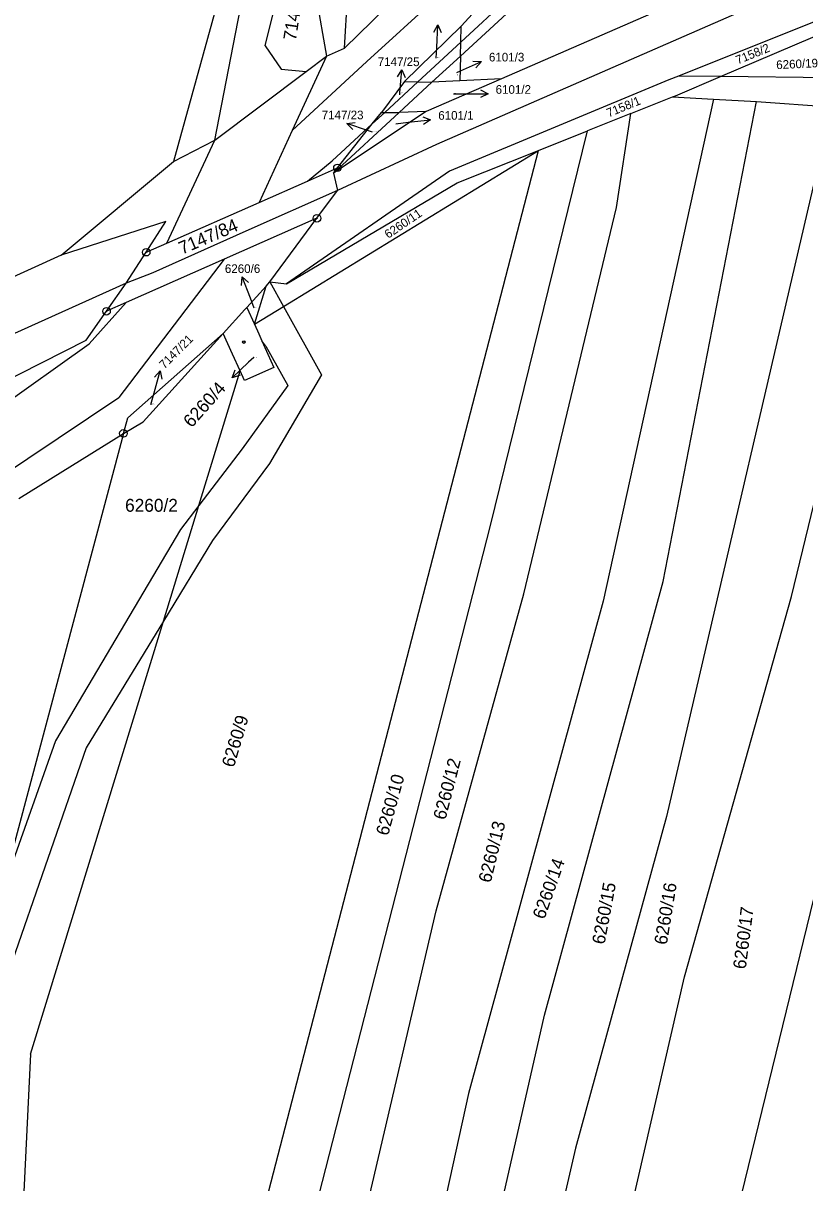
# Model space of a CAD drawing. Extents: x -593183 to -588034, y -1130415 to -1124994.
# Drawn here: x -589901.9 to -589798.8, y -1126702.6 to -1126549.7 of the extents above; entities that cross this region are included whole.
import ezdxf

# ---------------------------------------------------------------- set-up
doc = ezdxf.new("R2010")
doc.units = 0
for name, color, linetype in [('Vrstva 1', 7, 'Continuous'), ('Vrstva 10', 7, 'Continuous'), ('Vrstva 16', 7, 'Continuous'), ('Vrstva 18', 7, 'Continuous'), ('Vrstva 19', 7, 'Continuous'), ('Vrstva 24', 7, 'Continuous'), ('Vrstva 25', 7, 'Continuous'), ('Vrstva 4', 7, 'Continuous')]:
    doc.layers.add(name, color=color, linetype=linetype)

msp = doc.modelspace()

# ---------------------------------------------------------------- linework, layer by layer
at = {"layer": 'Vrstva 1'}
for p, q in [((-589869.98, -1126552.72), (-589865.29, -1126534.21)), ((-589830.05, -1126534.82), (-589844.13, -1126550.12)), ((-589873.91, -1126538.55), (-589882.04, -1126567.98)), ((-589859.49, -1126553.02), (-589858.68, -1126538.08)), ((-589854.04, -1126547.69), (-589859.49, -1126553.02)), ((-589844.23, -1126554.06), (-589835.98, -1126546.45)), ((-589817.13, -1126547.62), (-589838.83, -1126557.05)), ((-589794.65, -1126548.37), (-589815.48, -1126556.7)), ((-589851.61, -1126557.41), (-589844.13, -1126550.12)), ((-589844.18, -1126552.22), (-589844.13, -1126550.12)), ((-589809.97, -1126556.77), (-589794.02, -1126549.96)), ((-589844.23, -1126554.06), (-589844.18, -1126552.22)), ((-589869.98, -1126552.72), (-589867.86, -1126555.79)), ((-589861.86, -1126554.09), (-589859.49, -1126553.02)), ((-589864.55, -1126556.11), (-589861.86, -1126554.09)), ((-589847.98, -1126557.52), (-589844.23, -1126554.06)), ((-589844.23, -1126554.06), (-589844.31, -1126557.33)), ((-589876.58, -1126565.17), (-589864.55, -1126556.11)), ((-589867.86, -1126555.79), (-589864.55, -1126556.11)), ((-589815.48, -1126556.7), (-589816.77, -1126557.22)), ((-589815.88, -1126559.29), (-589809.97, -1126556.77)), ((-589809.97, -1126556.77), (-589815.48, -1126556.7)), ((-589794.93, -1126556.94), (-589809.97, -1126556.77)), ((-589851.61, -1126557.41), (-589854.65, -1126561.5)), ((-589852.3, -1126561.5), (-589847.98, -1126557.52)), ((-589851.61, -1126557.41), (-589849.85, -1126557.46)), ((-589849.85, -1126557.46), (-589847.98, -1126557.52)), ((-589838.83, -1126557.05), (-589848.75, -1126561.36)), ((-589844.31, -1126557.33), (-589847.98, -1126557.52)), ((-589816.77, -1126557.22), (-589845.65, -1126569.23)), ((-589838.83, -1126557.05), (-589844.31, -1126557.33)), ((-589810.87, -1126559.76), (-589825.41, -1126625.93)), ((-589821.76, -1126561.64), (-589816.26, -1126559.44)), ((-589817.49, -1126623.34), (-589805.21, -1126560.04)), ((-589816.26, -1126559.44), (-589815.88, -1126559.29)), ((-589816.26, -1126559.44), (-589810.87, -1126559.76)), ((-589810.87, -1126559.76), (-589805.21, -1126560.04)), ((-589805.21, -1126560.04), (-589795.32, -1126560.75)), ((-589848.75, -1126561.36), (-589860.97, -1126569.49)), ((-589860.97, -1126569.49), (-589852.3, -1126561.5)), ((-589855.86, -1126563.02), (-589854.65, -1126561.5)), ((-589854.65, -1126561.5), (-589854.21, -1126561.5)), ((-589854.21, -1126561.5), (-589852.3, -1126561.5)), ((-589848.75, -1126561.36), (-589852.3, -1126561.5)), ((-589795.32, -1126560.75), (-589817.09, -1126654.28)), ((-589860.43, -1126568.8), (-589855.86, -1126563.02)), ((-589821.76, -1126561.64), (-589827.47, -1126563.92)), ((-589823.67, -1126574.05), (-589821.76, -1126561.64)), ((-589800.58, -1126625.31), (-589785.43, -1126562.44)), ((-589840.29, -1126616.1), (-589827.47, -1126563.92)), ((-589833.93, -1126566.5), (-589827.47, -1126563.92)), ((-589882.04, -1126567.98), (-589876.58, -1126565.17)), ((-589773.28, -1126564.85), (-589816.11, -1126740.65)), ((-589871.02, -1126709.51), (-589833.93, -1126566.5)), ((-589867.55, -1126587.06), (-589833.93, -1126566.5)), ((-589844.64, -1126570.77), (-589833.93, -1126566.5)), ((-589896.84, -1126580.3), (-589882.04, -1126567.98)), ((-589864.39, -1126570.55), (-589860.43, -1126568.8)), ((-589860.97, -1126569.49), (-589860.43, -1126568.8)), ((-589870.77, -1126573.36), (-589864.39, -1126570.55)), ((-589845.65, -1126569.23), (-589867.15, -1126584.09)), ((-589860.97, -1126569.49), (-589860.42, -1126571.79)), ((-589867.15, -1126584.09), (-589844.64, -1126570.77)), ((-589863.13, -1126575.45), (-589860.42, -1126571.79)), ((-589882.92, -1126578.72), (-589870.77, -1126573.36)), ((-589835.87, -1126624.97), (-589823.67, -1126574.05)), ((-589883.05, -1126575.89), (-589896.84, -1126580.3)), ((-589885.64, -1126579.92), (-589883.05, -1126575.89)), ((-589863.13, -1126575.45), (-589875.35, -1126580.85)), ((-589869.34, -1126583.84), (-589863.13, -1126575.45)), ((-589885.64, -1126579.92), (-589882.92, -1126578.72)), ((-589896.84, -1126580.3), (-589906.89, -1126584.86)), ((-589875.35, -1126580.85), (-589888.27, -1126586.56)), ((-589888.26, -1126583.99), (-589885.64, -1126579.92)), ((-589890.87, -1126587.71), (-589888.26, -1126583.99)), ((-589872.37, -1126587.19), (-589869.85, -1126584.41)), ((-589871.38, -1126589.4), (-589869.85, -1126584.41)), ((-589869.85, -1126584.41), (-589869.34, -1126583.84)), ((-589869.34, -1126583.84), (-589867.15, -1126584.09)), ((-589888.27, -1126586.56), (-589890.87, -1126587.71)), ((-589875.49, -1126590.64), (-589872.62, -1126587.47)), ((-589872.62, -1126587.47), (-589872.37, -1126587.19)), ((-589872.37, -1126587.19), (-589871.38, -1126589.4)), ((-589871.38, -1126589.4), (-589867.55, -1126587.06)), ((-589893.53, -1126591.5), (-589890.87, -1126587.71)), ((-589871.38, -1126589.4), (-589870.8, -1126590.7)), ((-589921.53, -1126605.7), (-589893.53, -1126591.5)), ((-589888.07, -1126601.75), (-589875.49, -1126590.64)), ((-589886.03, -1126602.29), (-589875.49, -1126590.64)), ((-589874.27, -1126593.35), (-589875.49, -1126590.64)), ((-589870.8, -1126590.7), (-589870.39, -1126591.61)), ((-589870.39, -1126591.61), (-589868.82, -1126595.11)), ((-589873.27, -1126595.57), (-589874.27, -1126593.35)), ((-589868.82, -1126595.11), (-589872.7, -1126596.85)), ((-589878.71, -1126613.31), (-589873.27, -1126595.57)), ((-589872.7, -1126596.85), (-589873.27, -1126595.57)), ((-589888.65, -1126603.8), (-589888.07, -1126601.75)), ((-589888.65, -1126603.8), (-589886.03, -1126602.29)), ((-589888.65, -1126603.8), (-589905.01, -1126665.18)), ((-589902.44, -1126612.38), (-589888.65, -1126603.8)), ((-589883.38, -1126628.56), (-589878.71, -1126613.31)), ((-589866.13, -1126716.96), (-589840.29, -1126616.1)), ((-589833.15, -1126680.5), (-589817.49, -1126623.34)), ((-589847.43, -1126666.74), (-589835.87, -1126624.97)), ((-589814.71, -1126675.45), (-589800.58, -1126625.31)), ((-589825.41, -1126625.93), (-589843.18, -1126690.79)), ((-589900.87, -1126685.62), (-589883.38, -1126628.56)), ((-589817.09, -1126654.28), (-589829.08, -1126698.02)), ((-589860.55, -1126722.74), (-589847.43, -1126666.74)), ((-589827.98, -1126733.26), (-589814.71, -1126675.45)), ((-589844.87, -1126732), (-589833.15, -1126680.5)), ((-589900.87, -1126685.62), (-589901.76, -1126703.76)), ((-589843.18, -1126690.79), (-589850.67, -1126725.27)), ((-589829.08, -1126698.02), (-589836.82, -1126731.69))]:
    msp.add_line(p, q, dxfattribs=at)
at = {"layer": 'Vrstva 10'}
for p, q in [((-589791.96, -1126541.5), (-589847.39, -1126565.74)), ((-589847.39, -1126565.74), (-589860.42, -1126571.79)), ((-589860.42, -1126571.79), (-589872.52, -1126577.14)), ((-589872.52, -1126577.14), (-589884.77, -1126582.66)), ((-589884.77, -1126582.66), (-589888.26, -1126583.99)), ((-589888.26, -1126583.99), (-589919.92, -1126598.21))]:
    msp.add_line(p, q, dxfattribs=at)
at = {"layer": 'Vrstva 16'}
for p, q in [((-589847.41, -1126554.34), (-589847.34, -1126552.95)), ((-589844.69, -1126556.22), (-589844.21, -1126556)), ((-589852.23, -1126559.16), (-589852.2, -1126558.86)), ((-589845.13, -1126559.04), (-589843.59, -1126559.04)), ((-589852.73, -1126562.98), (-589851.13, -1126562.8)), ((-589855.82, -1126564.09), (-589856.35, -1126563.91)), ((-589871.4, -1126587.29), (-589871.9, -1126585.98)), ((-589871.47, -1126593.78), (-589872.14, -1126594.41)), ((-589885.02, -1126600), (-589884.6, -1126598.46))]:
    msp.add_line(p, q, dxfattribs=at)
at = {"layer": 'Vrstva 24'}
for centre, radius in [((-589860.43, -1126568.8), 0.5), ((-589860.43, -1126568.8), 0.0327), ((-589863.13, -1126575.45), 0.5), ((-589863.13, -1126575.45), 0.0327), ((-589885.64, -1126579.92), 0.5), ((-589885.64, -1126579.92), 0.0327), ((-589890.87, -1126587.71), 0.5), ((-589890.87, -1126587.71), 0.0327), ((-589888.65, -1126603.8), 0.5), ((-589888.65, -1126603.8), 0.0327)]:
    msp.add_circle(centre, radius, dxfattribs=at)
at = {"layer": 'Vrstva 25'}
for p, q in [((-589847.34, -1126552.95), (-589847.2, -1126549.95)), ((-589844.21, -1126556), (-589841.47, -1126554.78)), ((-589852.2, -1126558.86), (-589851.95, -1126555.87)), ((-589843.59, -1126559.04), (-589840.59, -1126559.04)), ((-589856.35, -1126563.91), (-589859.2, -1126562.97)), ((-589851.13, -1126562.8), (-589848.15, -1126562.46)), ((-589871.9, -1126585.98), (-589872.97, -1126583.18)), ((-589872.14, -1126594.41), (-589874.31, -1126596.48)), ((-589884.6, -1126598.46), (-589883.81, -1126595.57))]:
    msp.add_line(p, q, dxfattribs=at)
for points in [[(-589847.74, -1126550.93), (-589847.2, -1126549.95), (-589846.75, -1126550.98)], [(-589842.59, -1126554.73), (-589841.47, -1126554.78), (-589842.18, -1126555.64)], [(-589852.53, -1126556.82), (-589851.95, -1126555.87), (-589851.53, -1126556.91)], [(-589841.59, -1126558.54), (-589840.59, -1126559.04), (-589841.59, -1126559.54)], [(-589858.41, -1126563.76), (-589859.2, -1126562.97), (-589858.09, -1126562.81)], [(-589849.2, -1126562.08), (-589848.15, -1126562.46), (-589849.09, -1126563.07)], [(-589873.08, -1126584.29), (-589872.97, -1126583.18), (-589872.15, -1126583.93)], [(-589884.56, -1126596.4), (-589883.81, -1126595.57), (-589883.59, -1126596.66)], [(-589873.24, -1126596.15), (-589874.31, -1126596.48), (-589873.93, -1126595.43)]]:
    msp.add_lwpolyline(points, dxfattribs=at)
for radius in [0.175, 0.15]:
    msp.add_circle((-589872.77, -1126591.76), radius, dxfattribs=at)
at = {"layer": 'Vrstva 4'}
for p, q in [((-589876.58, -1126565.17), (-589870.53, -1126533.75)), ((-589865.01, -1126536.27), (-589861.86, -1126554.09)), ((-589841.78, -1126541.32), (-589856.58, -1126554.78)), ((-589844.18, -1126552.22), (-589837.05, -1126545.61)), ((-589849.85, -1126557.46), (-589844.18, -1126552.22)), ((-589861.86, -1126554.09), (-589866.4, -1126563.9)), ((-589856.58, -1126554.78), (-589866.4, -1126563.9)), ((-589854.21, -1126561.5), (-589849.85, -1126557.46)), ((-589855.86, -1126563.02), (-589854.21, -1126561.5)), ((-589861.11, -1126567.89), (-589855.86, -1126563.02)), ((-589866.4, -1126563.9), (-589870.77, -1126573.36)), ((-589882.92, -1126578.72), (-589876.58, -1126565.17)), ((-589864.39, -1126570.55), (-589861.11, -1126567.89)), ((-589875.35, -1126580.85), (-589889.23, -1126599.08)), ((-589869.34, -1126583.84), (-589867.55, -1126587.06)), ((-589893.15, -1126592.01), (-589888.27, -1126586.56)), ((-589867.55, -1126587.06), (-589862.53, -1126596.09)), ((-589918.13, -1126609.78), (-589893.15, -1126592.01)), ((-589869.89, -1126592.31), (-589870.39, -1126591.61)), ((-589869.89, -1126592.31), (-589866.97, -1126597.49)), ((-589862.53, -1126596.09), (-589869.4, -1126607.77)), ((-589866.97, -1126597.49), (-589872.99, -1126605.84)), ((-589913.02, -1126614.99), (-589889.23, -1126599.08)), ((-589872.99, -1126605.84), (-589878.71, -1126613.31)), ((-589869.4, -1126607.77), (-589876.89, -1126617.91)), ((-589878.71, -1126613.31), (-589881.14, -1126616.49)), ((-589881.14, -1126616.49), (-589897.58, -1126644.32)), ((-589876.89, -1126617.91), (-589883.38, -1126628.56)), ((-589883.38, -1126628.56), (-589893.54, -1126645.23)), ((-589897.58, -1126644.32), (-589905.01, -1126665.18)), ((-589893.54, -1126645.23), (-589903.67, -1126674.41))]:
    msp.add_line(p, q, dxfattribs=at)

# ---------------------------------------------------------------- texts
at = {"layer": 'Vrstva 16'}
for s, p in [('6101/3', (-589840.47, -1126554.78)), ('7147/25', (-589855.13, -1126555.39)), ('6101/2', (-589839.59, -1126559.04)), ('7147/23', (-589862.51, -1126562.4)), ('6101/1', (-589847.15, -1126562.46)), ('6260/6', (-589875.27, -1126582.66))]:
    msp.add_text(s, height=1.14, dxfattribs=at).set_placement(p)
for s, height, rotation, p in [('7147/21', 1.14, 45, (-589883.25, -1126595.36)), ('6260/4', 1.7, 48.3603, (-589879.65, -1126603.15))]:
    msp.add_text(s, height=height, rotation=rotation, dxfattribs=at).set_placement(p)
at = {"layer": 'Vrstva 18'}
for s, height, rotation, p in [('7140/8', 1.7, 81.295, (-589865.91, -1126552.1)), ('7158/2', 1.14, 22.0844, (-589807.66, -1126555.18)), ('6260/19', 1.14, 2.7333, (-589802.58, -1126555.8)), ('6101/3', 0.1, 270, (-589844.67, -1126556.18)), ('7147/25', 0.1, 31.373, (-589852.24, -1126559.16)), ('7158/1', 1.14, 22.1413, (-589824.69, -1126562.15)), ('6260/11', 1.14, 34.2248, (-589853.74, -1126578.17)), ('7147/84', 1.7, 23.3194, (-589880.91, -1126580.26)), ('6260/9', 1.7, 73.5684, (-589874.09, -1126647.93)), ('6260/12', 1.7, 75.5297, (-589846.21, -1126654.84)), ('6260/10', 1.7, 74.5027, (-589853.77, -1126656.93)), ('6260/13', 1.7, 76.138, (-589840.24, -1126663.13)), ('6260/14', 1.7, 70.5503, (-589833.17, -1126667.95)), ('6260/15', 1.7, 79.2869, (-589825.24, -1126671.24)), ('6260/16', 1.7, 80.706, (-589817.03, -1126671.28)), ('6260/17', 1.7, 82.616, (-589806.63, -1126674.48))]:
    msp.add_text(s, height=height, rotation=rotation, dxfattribs=at).set_placement(p)
for s, height, p in [('7147/26', 0.1, (-589847.41, -1126554.34)), ('6101/2', 0.1, (-589845.13, -1126559.04)), ('6101/1', 0.1, (-589852.73, -1126562.98)), ('7147/23', 0.1, (-589855.82, -1126564.09)), ('6260/6', 0.1, (-589871.4, -1126587.29)), ('7147/21', 0.1, (-589885.02, -1126600)), ('6260/2', 1.7, (-589888.42, -1126614.13))]:
    msp.add_text(s, height=height, dxfattribs=at).set_placement(p)
at = {"layer": 'Vrstva 19'}
msp.add_text('6260/4', height=0.1, dxfattribs=at).set_placement((-589871.47, -1126593.78))

doc.saveas('drawing.dxf')
